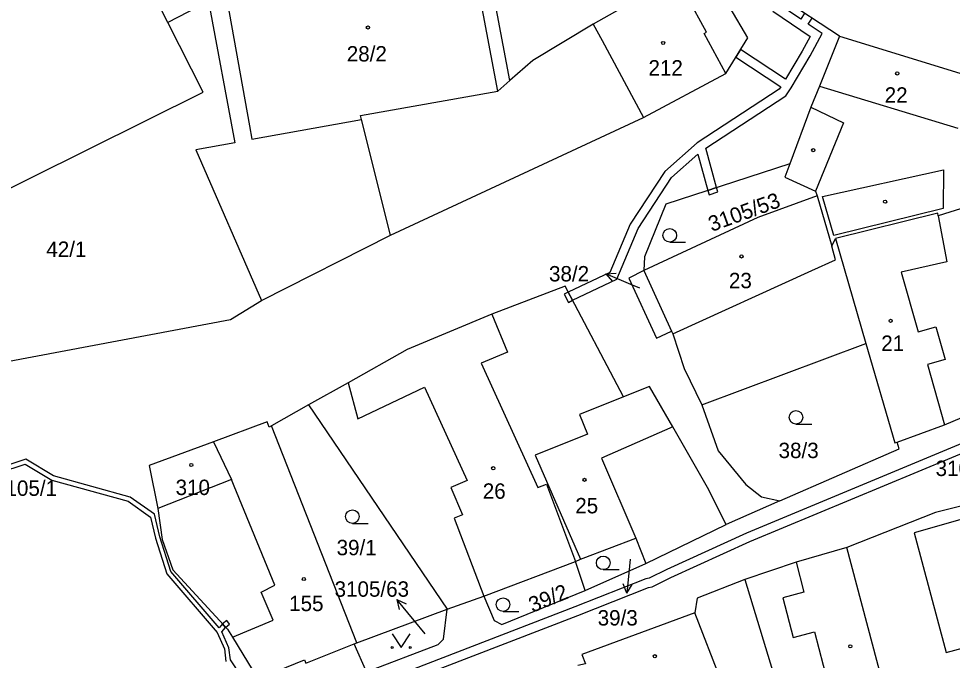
# Model space of a CAD drawing. Extents: x -776734 to -748832, y -1118122 to -976986.
# Drawn here: x -753041.9 to -752938.9, y -1115735.8 to -1115665 of the extents above; entities that cross this region are included whole.
import ezdxf

# ---------------------------------------------------------------- set-up
doc = ezdxf.new("R2010")
doc.units = 0
for name, color, linetype in [('KM_Hranice parcel', 7, 'Continuous'), ('KM_Parcelní čísla', 7, 'Continuous'), ('KM_Pop  PČ popisy', 7, 'Continuous'), ('KM_Vnitřní kresba', 7, 'Continuous'), ('KM_Věcná břemena k části', 7, 'Continuous'), ('KM_Značky budov', 7, 'Continuous'), ('KM_Značky kultur', 7, 'Continuous')]:
    doc.layers.add(name, color=color, linetype=linetype)

msp = doc.modelspace()

# ---------------------------------------------------------------- linework, layer by layer
at = {"layer": 'KM_Hranice parcel'}
for p, q in [((-752987.74, -1115671.8), (-752990.57, -1115656.72)), ((-752951.33, -1115666.91), (-752965.44, -1115657.58)), ((-753021, -1115663.06), (-753025.47, -1115665.38)), ((-753021, -1115663.06), (-753018.1, -1115678.66)), ((-752951.33, -1115666.91), (-752936.63, -1115671.42)), ((-753015.15, -1115696.07), (-753000.89, -1115688.86)), ((-752951.78, -1115689.24), (-752948.44, -1115700.83)), ((-752972.96, -1115692.77), (-752969.88, -1115699.47)), ((-752966.56, -1115707.59), (-752948.44, -1115700.83)), ((-753009.94, -1115707.62), (-753014.03, -1115709.93)), ((-753009.94, -1115707.62), (-752994.64, -1115730.17)), ((-753004.62, -1115733.9), (-753014.03, -1115709.93)), ((-752957.94, -1115718.21), (-752963.86, -1115720.83)), ((-752972.73, -1115725.12), (-752963.86, -1115720.83)), ((-752944.23, -1115747.05), (-752950.54, -1115723.38)), ((-752990.6, -1115728.75), (-752980.47, -1115724.91)), ((-752980.47, -1115724.91), (-752979.93, -1115724.66)), ((-752979.41, -1115728.13), (-752980.47, -1115724.91)), ((-752979.41, -1115728.13), (-752972.73, -1115725.12)), ((-752994.64, -1115730.17), (-752990.6, -1115728.75)), ((-753004.62, -1115733.9), (-752994.64, -1115730.17)), ((-753004.9, -1115734.01), (-753004.62, -1115733.9)), ((-753003.54, -1115737.1), (-753004.9, -1115734.01))]:
    msp.add_line(p, q, dxfattribs=at)
for points in [[(-753025.47, -1115665.38), (-753038.15, -1115640.29), (-753047.24, -1115644.81), (-753047.5, -1115644.32), (-753060.93, -1115651), (-753060.69, -1115651.49), (-753068.98, -1115655.6)], [(-752966.97, -1115658.89), (-752973.22, -1115662.55), (-752978.52, -1115665.56), (-752985.18, -1115669.57), (-752987.74, -1115671.8)], [(-753000.89, -1115688.86), (-752972.98, -1115675.88), (-752963.89, -1115671), (-752961.47, -1115667.06), (-752965.35, -1115660.43), (-752966.04, -1115659.71)], [(-753054.01, -1115687.6), (-753053.38, -1115688.86), (-753021.59, -1115673.06), (-753025.47, -1115665.38)], [(-752951.33, -1115666.91), (-752953.57, -1115672.43), (-752954.51, -1115674.74), (-752956.84, -1115680.98)], [(-753000.89, -1115688.86), (-753004.1, -1115676.08), (-753004.2, -1115675.67), (-752989.05, -1115672.95), (-752987.74, -1115671.8)], [(-753018.1, -1115678.66), (-753022.4, -1115679.44), (-753015.15, -1115696.07)], [(-752956.84, -1115680.98), (-752970.53, -1115685.45), (-752972.88, -1115691.26), (-752972.96, -1115692.77)], [(-752956.84, -1115680.98), (-752957.38, -1115682.45), (-752954, -1115684.02), (-752953.81, -1115684.54)], [(-752931.66, -1115682.75), (-752934.12, -1115684.74), (-752940.46, -1115686.73), (-752940.51, -1115686.44), (-752951.78, -1115689.24)], [(-752953.81, -1115684.54), (-752960.37, -1115686.91), (-752972.96, -1115692.77)], [(-752953.81, -1115684.54), (-752952.21, -1115690.09), (-752951.78, -1115689.24)], [(-752972.96, -1115692.77), (-752974.6, -1115693.62), (-752971.54, -1115700.25), (-752969.88, -1115699.47)], [(-752975.19, -1115706.74), (-752981.62, -1115694.52), (-752989.72, -1115697.61), (-752999.05, -1115701.48), (-753005.58, -1115705.17), (-753009.94, -1115707.62)], [(-753046.14, -1115703.38), (-753018.58, -1115698.19), (-753015.15, -1115696.07)], [(-752969.88, -1115699.47), (-752969.75, -1115699.75), (-752968.5, -1115703.58), (-752966.56, -1115707.59)], [(-752948.44, -1115700.83), (-752945.25, -1115711.8), (-752944.97, -1115711.72)], [(-752963.86, -1115720.83), (-752965.91, -1115716.73), (-752969.73, -1115710.04), (-752972.31, -1115705.59), (-752975.19, -1115706.74)], [(-752975.19, -1115706.74), (-752980.04, -1115708.67), (-752979.16, -1115710.86), (-752984.93, -1115713.17), (-752979.93, -1115724.66)], [(-752966.56, -1115707.59), (-752964.75, -1115712.67), (-752961.68, -1115716.39), (-752959.95, -1115717.76), (-752957.94, -1115718.21)], [(-752944.97, -1115711.72), (-752939.75, -1115709.81), (-752934.03, -1115707.38)], [(-753014.03, -1115709.93), (-753014.29, -1115710.08), (-753014.53, -1115709.48), (-753020.45, -1115711.68)], [(-753020.45, -1115711.68), (-753027.54, -1115714.31), (-753026.58, -1115719.04)], [(-753020.45, -1115711.68), (-753018.47, -1115715.85), (-753026.58, -1115719.04)], [(-752957.94, -1115718.21), (-752944.75, -1115712.48), (-752944.97, -1115711.72)], [(-752935.2, -1115718.11), (-752940.76, -1115719.5), (-752950.54, -1115723.38)], [(-753026.58, -1115719.04), (-753026.1, -1115722.48), (-753024.93, -1115725.83), (-753018.91, -1115732.39), (-753018.34, -1115733.27), (-753015.54, -1115737.86)], [(-752979.93, -1115724.66), (-752979.65, -1115724.54), (-752973.82, -1115722.32), (-752972.73, -1115725.12)], [(-752950.54, -1115723.38), (-752956.14, -1115724.99), (-752961.79, -1115726.91)], [(-752961.79, -1115726.91), (-752967.04, -1115728.95), (-752967.3, -1115730.58)], [(-752961.79, -1115726.91), (-752955.82, -1115746.51), (-752949.91, -1115748.58), (-752944.23, -1115747.05)], [(-752990.6, -1115728.75), (-752989.46, -1115731.44), (-752988.61, -1115731.87), (-752979.41, -1115728.13)], [(-753003.54, -1115737.1), (-752995.64, -1115734.09), (-752995.05, -1115733.47), (-752994.64, -1115730.17)], [(-752967.3, -1115730.58), (-752979.77, -1115735.19), (-752979.38, -1115736.22), (-752980.23, -1115736.39)], [(-752956.54, -1115767.01), (-752961.34, -1115748.31), (-752961.05, -1115748.23), (-752964.1, -1115737.99), (-752964.39, -1115738.07), (-752967.3, -1115730.58)], [(-753015.54, -1115737.86), (-753010.4, -1115735.78), (-753010.25, -1115736.15), (-753004.9, -1115734.01)]]:
    msp.add_lwpolyline(points, dxfattribs=at)
at = {"layer": 'KM_Pop  PČ popisy'}
for p, q in [((-752977.122, -1115693.147), (-752976.005, -1115693.078)), ((-752974.36, -1115694.32), (-752977.122, -1115693.147)), ((-752977.122, -1115693.147), (-752976.396, -1115694)), ((-752973.39, -1115694.74), (-752974.36, -1115694.32)), ((-752974.54, -1115725.41), (-752974.802, -1115728.4)), ((-752974.47, -1115724.64), (-752974.54, -1115725.41)), ((-752974.802, -1115728.4), (-752975.213, -1115727.358)), ((-752974.802, -1115728.4), (-752974.215, -1115727.446)), ((-752998.28, -1115731.42), (-753000.209, -1115729.121)), ((-753000.209, -1115729.121), (-752999.182, -1115729.566)), ((-753000.209, -1115729.121), (-752999.949, -1115730.21)), ((-752997.08, -1115732.88), (-752998.28, -1115731.42))]:
    msp.add_line(p, q, dxfattribs=at)
at = {"layer": 'KM_Vnitřní kresba'}
for p, q in [((-752989.05, -1115672.95), (-752991.89, -1115657.82)), ((-752966.03, -1115666.46), (-752968.37, -1115662.18)), ((-753018.95, -1115662.82), (-753016.46, -1115676.78)), ((-752978.52, -1115665.56), (-752977.55, -1115667.37)), ((-752966.27, -1115666.6), (-752966.03, -1115666.46)), ((-752963.89, -1115671), (-752966.27, -1115666.6)), ((-752977.55, -1115667.37), (-752972.98, -1115675.88)), ((-752953.57, -1115672.43), (-752938.28, -1115677.04)), ((-752954.51, -1115674.74), (-752950.9, -1115676.47)), ((-753016.46, -1115676.78), (-753016.2, -1115678.27)), ((-753016.2, -1115678.27), (-753004.1, -1115676.08)), ((-752950.9, -1115676.47), (-752954, -1115684.02)), ((-752953.22, -1115684.59), (-752939.86, -1115681.67)), ((-752939.86, -1115681.67), (-752939.89, -1115685.94)), ((-752951.99, -1115688.9), (-752953.22, -1115684.59)), ((-752939.89, -1115685.94), (-752951.99, -1115688.9)), ((-752940.46, -1115686.73), (-752939.51, -1115691.8)), ((-752951.79, -1115691.58), (-752952.21, -1115690.09)), ((-752954.41, -1115692.77), (-752951.79, -1115691.58)), ((-752939.51, -1115691.8), (-752944.54, -1115692.94)), ((-752969.75, -1115699.75), (-752954.41, -1115692.77)), ((-752944.54, -1115692.94), (-752942.66, -1115699.54)), ((-752989.72, -1115697.61), (-752987.99, -1115701.79)), ((-752942.66, -1115699.54), (-752940.71, -1115698.99)), ((-752940.71, -1115698.99), (-752939.68, -1115702.6)), ((-752987.99, -1115701.79), (-752990.88, -1115702.99)), ((-752939.68, -1115702.6), (-752941.64, -1115703.15)), ((-752990.88, -1115702.99), (-752984.66, -1115716.73)), ((-752941.64, -1115703.15), (-752939.75, -1115709.81)), ((-753005.58, -1115705.17), (-753004.52, -1115709.15)), ((-753004.52, -1115709.15), (-752997.14, -1115705.67)), ((-752997.14, -1115705.67), (-752992.46, -1115715.98)), ((-752969.73, -1115710.04), (-752977.6, -1115713.5)), ((-752977.6, -1115713.5), (-752973.82, -1115722.32)), ((-753018.16, -1115716.59), (-753018.47, -1115715.85)), ((-752992.46, -1115715.98), (-752994.23, -1115716.73)), ((-753013.68, -1115727.54), (-753018.16, -1115716.59)), ((-752994.23, -1115716.73), (-752992.95, -1115719.76)), ((-752984.66, -1115716.73), (-752983.7, -1115716.37)), ((-752983.7, -1115716.37), (-752980.47, -1115724.91)), ((-752992.95, -1115719.76), (-752993.86, -1115720.11)), ((-752993.86, -1115720.11), (-752990.6, -1115728.75)), ((-752934.87, -1115719.39), (-752943.11, -1115721.74)), ((-752943.11, -1115721.74), (-752939.59, -1115734.97)), ((-752956.14, -1115724.99), (-752955.27, -1115728.31)), ((-753015.18, -1115728.29), (-753013.68, -1115727.54)), ((-753013.84, -1115731.39), (-753015.18, -1115728.29)), ((-752955.27, -1115728.31), (-752957.61, -1115728.93)), ((-752957.61, -1115728.93), (-752956.45, -1115733.31)), ((-753018.34, -1115733.27), (-753013.84, -1115731.39)), ((-752956.45, -1115733.31), (-752954.11, -1115732.69)), ((-752954.11, -1115732.69), (-752949.91, -1115748.58)), ((-752939.59, -1115734.97), (-752937.65, -1115734.46))]:
    msp.add_line(p, q, dxfattribs=at)
at = {"layer": 'KM_Věcná břemena k části'}
for points in [[(-752955.21, -1115664.34), (-752955.63, -1115665.01), (-752958.11, -1115663.34)], [(-752958.71, -1115664.14), (-752954.57, -1115666.92), (-752955.46, -1115668.56), (-752957.29, -1115671.64), (-752962.26, -1115668.35), (-752962.79, -1115669.2), (-752957.82, -1115672.48), (-752958, -1115672.76), (-752967.07, -1115678.69), (-752970.64, -1115681.85), (-752974.45, -1115687.65), (-752976.7, -1115692.98), (-752981.28, -1115695.17), (-752980.81, -1115696.06), (-752975.92, -1115693.72), (-752973.57, -1115688.12), (-752969.88, -1115682.51), (-752966.98, -1115679.94), (-752965.88, -1115683.93), (-752964.93, -1115683.62), (-752966.11, -1115679.26), (-752957.28, -1115673.48), (-752956.7, -1115672.59), (-752954.58, -1115669.05), (-752953.25, -1115666.6), (-752954.8, -1115665.56), (-752954.38, -1115664.89)], [(-752935.57, -1115710.93), (-752961.63, -1115721.77), (-752970.41, -1115725.78), (-752972.37, -1115726.74), (-752972.74, -1115726.82), (-752980.57, -1115729.93), (-753003.21, -1115738.66)], [(-753003.33, -1115739.77), (-752980.21, -1115730.86), (-752972.44, -1115727.78), (-752972.04, -1115727.7), (-752969.97, -1115726.68), (-752961.23, -1115722.69), (-752935.23, -1115711.87)], [(-753017.43, -1115737.5), (-753018.58, -1115735.77), (-753018.74, -1115734.43), (-753019.52, -1115732.66), (-753019.1, -1115732.19), (-753019.45, -1115731.81), (-753019.81, -1115732.23), (-753025.16, -1115726.02), (-753026.37, -1115722.2), (-753026.95, -1115719.7), (-753029.64, -1115717.79), (-753038.09, -1115715.46), (-753041.16, -1115713.61), (-753047.85, -1115715.8)], [(-753049.66, -1115716.91), (-753041.22, -1115714.15), (-753038.29, -1115715.92), (-753029.86, -1115718.25), (-753027.39, -1115720), (-753026.85, -1115722.34), (-753025.6, -1115726.26), (-753020.02, -1115732.74), (-753019.22, -1115734.57), (-753019.06, -1115735.95)]]:
    msp.add_lwpolyline(points, dxfattribs=at)
for points in [[(-752964.93, -1115683.62), (-752965.88, -1115683.93), (-752965.72, -1115684.41), (-752964.77, -1115684.1)], [(-752980.81, -1115696.06), (-752981.28, -1115695.17), (-752981.72, -1115695.4), (-752981.25, -1115696.29)], [(-753019.45, -1115731.81), (-753019.1, -1115732.19), (-753018.66, -1115731.84), (-753018.96, -1115731.44)]]:
    msp.add_lwpolyline(points, close=True, dxfattribs=at)
at = {"layer": 'KM_Značky budov'}
for centre in [(-753003.3968, -1115665.9392), (-752970.8068, -1115667.6392), (-752944.9768, -1115671.0092), (-752954.2468, -1115679.4792), (-752946.3168, -1115685.1792), (-752962.1668, -1115691.2192), (-752945.7068, -1115698.3292), (-753022.8868, -1115714.2592), (-752989.5668, -1115714.6092), (-752979.4868, -1115715.8892), (-753010.4668, -1115726.8492), (-752950.1568, -1115734.2692), (-752971.7268, -1115735.3692)]:
    msp.add_circle(centre, 0.175, dxfattribs=at)
at = {"layer": 'KM_Značky kultur'}
for p, q in [((-752970.083, -1115689.64), (-752968.333, -1115689.64)), ((-752956.153, -1115709.74), (-752954.403, -1115709.74)), ((-753005.113, -1115720.7), (-753003.363, -1115720.7)), ((-752977.423, -1115725.81), (-752975.673, -1115725.81)), ((-752988.483, -1115730.42), (-752986.733, -1115730.42))]:
    msp.add_line(p, q, dxfattribs=at)
msp.add_lwpolyline([(-753000.72, -1115732.899), (-752999.72, -1115734.4), (-752998.72, -1115732.899)], dxfattribs=at)
for centre, radius in [((-752970.0829, -1115688.8898), 0.75), ((-752956.1529, -1115708.9898), 0.75), ((-753005.1129, -1115719.9498), 0.75), ((-752977.4229, -1115725.0598), 0.75), ((-752988.4829, -1115729.6698), 0.75), ((-753000.72, -1115734.3995), 0.1), ((-752998.72, -1115734.3995), 0.1)]:
    msp.add_circle(centre, radius, dxfattribs=at)

# ---------------------------------------------------------------- texts
at = {"layer": 'KM_Parcelní čísla'}
for s, p in [('28/2', (-753005.73, -1115669.69)), ('212', (-752972.43, -1115671.24)), ('22', (-752946.36, -1115674.24)), ('42/1', (-753038.89, -1115691.27)), ('38/2', (-752983.408, -1115693.98)), ('23', (-752963.55, -1115694.73)), ('21', (-752946.74, -1115701.65)), ('38/3', (-752958.07, -1115713.49)), ('3105/72', (-752940.74, -1115715.47)), ('3105/1', (-753044.66, -1115717.66)), ('310', (-753024.62, -1115717.57)), ('26', (-752990.72, -1115717.98)), ('25', (-752980.51, -1115719.59)), ('39/1', (-753006.85, -1115724.22)), ('3105/63', (-753007.073, -1115728.8)), ('155', (-753012.09, -1115730.39)), ('39/3', (-752978.038, -1115731.978))]:
    msp.add_text(s, height=1.7, dxfattribs=at).set_placement(p)
for s, rotation, p in [('3105/53', 20, (-752965.449, -1115688.518)), ('39/2', 21.999997, (-752985.231, -1115730.578))]:
    msp.add_text(s, height=1.7, rotation=rotation, dxfattribs=at).set_placement(p)

doc.saveas('drawing.dxf')
